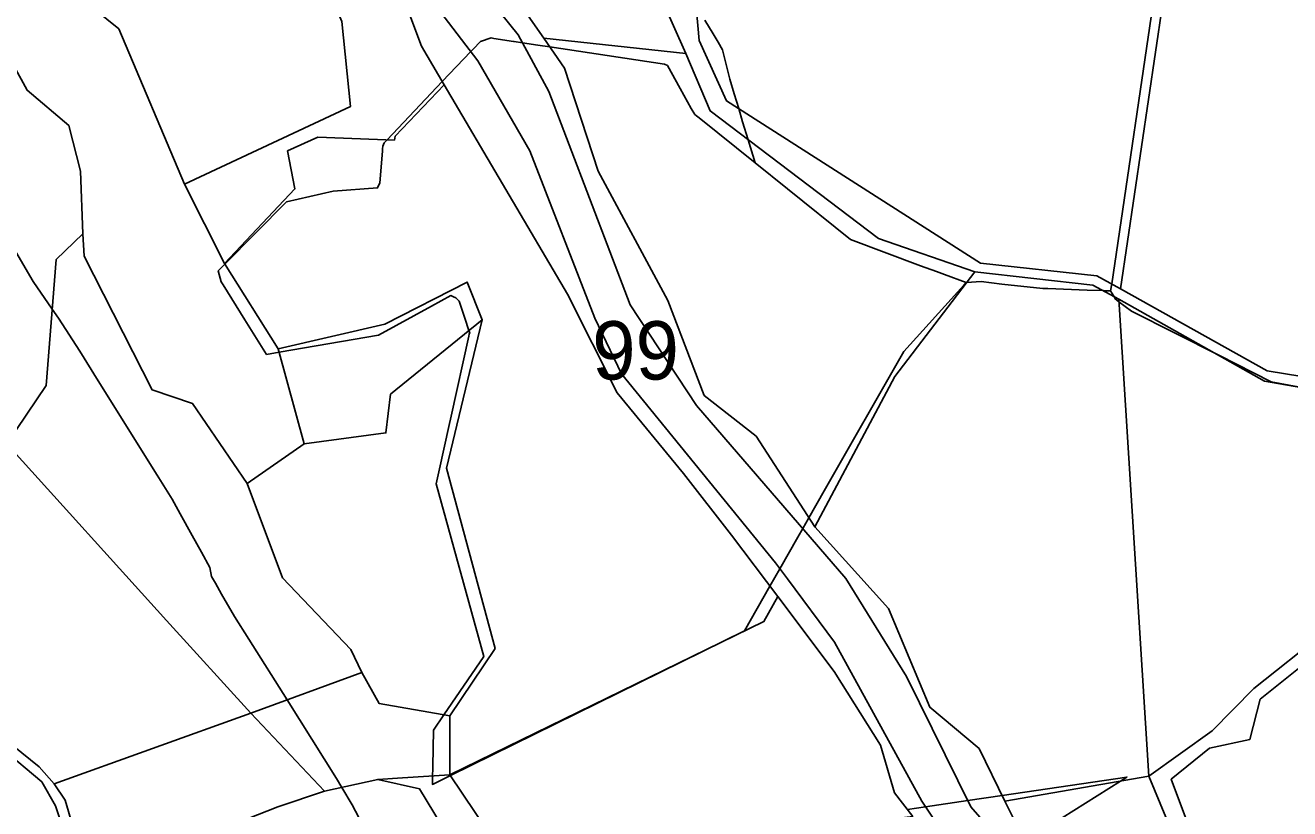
# Model space of a CAD drawing. Extents: x -477304 to -465429, y -1159113 to -1149210.
# Drawn here: x -468732.9 to -468407.6, y -1157037.7 to -1156836.1 of the extents above; entities that cross this region are included whole.
import ezdxf

# ---------------------------------------------------------------- set-up
doc = ezdxf.new("R2010")
doc.units = 0
for name, color, linetype in [('BPEJ_s', 7, 'Continuous'), ('ostatni_s', 7, 'Continuous'), ('PUPFL_s', 7, 'Continuous'), ('trav_porost_s', 7, 'Continuous'), ('voda_s', 7, 'Continuous')]:
    doc.layers.add(name, color=color, linetype=linetype)

msp = doc.modelspace()

# ---------------------------------------------------------------- linework, layer by layer
at = {"layer": 'BPEJ_s'}
for points in [[(-468492.08, -1156708.35), (-468473.28, -1156745.58), (-468471.37, -1156749.38), (-468470.99, -1156750.03), (-468469.71, -1156752.24), (-468447.06, -1156791.38), (-468446.88, -1156792.59), (-468444.08, -1156810.88), (-468443.39, -1156815.38), (-468443.09, -1156819.19), (-468442.89, -1156821.67), (-468442.39, -1156828.05), (-468452.64, -1156897.39), (-468453.42, -1156902.68), (-468453.68, -1156904.47)], [(-468442.39, -1156828.05), (-468452.64, -1156897.39), (-468453.42, -1156902.68), (-468453.68, -1156904.47), (-468455.34, -1156904.41), (-468455.61, -1156904.4), (-468459.74, -1156904.25), (-468469.88, -1156903.87), (-468470.9, -1156903.84), (-468471.14, -1156903.83), (-468481.67, -1156902.7), (-468487.01, -1156902.06), (-468490.72, -1156902.32), (-468490.84, -1156902.33), (-468496.45, -1156900.25), (-468498.48, -1156899.5), (-468502.61, -1156897.97), (-468520.63, -1156891.27), (-468536.83, -1156878.21), (-468545.16, -1156871.49), (-468546.95, -1156865.55), (-468548.34, -1156860.93), (-468549.35, -1156857.54), (-468550.48, -1156853.79), (-468551.62, -1156850.01), (-468553.17, -1156843.79), (-468553.48, -1156842.46), (-468554.64, -1156840.42), (-468555.91, -1156838.34), (-468558.06, -1156834.81)], [(-468558.06, -1156834.81), (-468555.91, -1156838.34), (-468554.64, -1156840.42), (-468553.48, -1156842.46), (-468553.17, -1156843.79), (-468551.62, -1156850.01), (-468550.48, -1156853.79), (-468549.35, -1156857.54), (-468548.34, -1156860.93), (-468546.95, -1156865.55), (-468545.16, -1156871.49)], [(-468545.16, -1156871.49), (-468559.54, -1156859.96), (-468560.25, -1156859.39), (-468560.67, -1156859.05), (-468561.55, -1156857.49), (-468564.4, -1156852.38), (-468567.7, -1156846.48), (-468568.47, -1156846.1), (-468597.93, -1156841.68), (-468601.06, -1156841.21), (-468605, -1156840.61), (-468607.09, -1156840.3), (-468607.3, -1156840.27), (-468612.38, -1156839.51), (-468613, -1156839.38), (-468615.8, -1156840.25), (-468617.67, -1156842.22), (-468618.29, -1156842.87), (-468625.61, -1156850.59), (-468639.81, -1156865.57), (-468640.53, -1156866.33), (-468640.91, -1156867.26), (-468640.96, -1156867.88), (-468641, -1156868.47), (-468641.68, -1156876.66), (-468642.26, -1156877.96), (-468653.65, -1156878.8), (-468665.7, -1156881.55), (-468681.54, -1156897.6), (-468683.24, -1156899.33), (-468682.48, -1156902.1), (-468681.99, -1156902.91), (-468676.35, -1156911.92), (-468670.79, -1156920.82), (-468667.56, -1156920.26), (-468642.02, -1156915.81), (-468628.39, -1156908.37), (-468623.41, -1156905.65), (-468622.69, -1156905.96), (-468622.07, -1156906.23), (-468621.29, -1156907.13), (-468619.82, -1156911.44), (-468618.73, -1156914.64), (-468618.64, -1156914.9), (-468618.54, -1156915.17), (-468618.64, -1156915.63), (-468618.75, -1156916.11), (-468623.34, -1156936.71), (-468623.93, -1156939.35), (-468626.35, -1156950.23), (-468627.21, -1156954.08), (-468614.95, -1156998.49), (-468625.16, -1157013.55), (-468627.85, -1157017.52), (-468628.06, -1157026.83), (-468628.07, -1157027.35), (-468628.09, -1157029.25), (-468628.12, -1157031.46), (-468623.48, -1157029.17), (-468547.9, -1156991.95), (-468541.34, -1156980.44), (-468538.77, -1156975.94), (-468534.16, -1156967.86), (-468532.89, -1156965.63), (-468531.3, -1156962.84), (-468527.34, -1156955.9), (-468506.89, -1156920.03), (-468491.41, -1156902.96), (-468490.84, -1156902.33), (-468490.72, -1156902.32), (-468487.01, -1156902.06), (-468481.67, -1156902.7), (-468471.14, -1156903.83), (-468470.9, -1156903.84), (-468469.88, -1156903.87), (-468459.74, -1156904.25), (-468455.61, -1156904.4), (-468455.34, -1156904.41), (-468453.68, -1156904.47), (-468452.9, -1156905.85), (-468452.52, -1156906.52), (-468452.08, -1156906.85), (-468451.54, -1156907.27), (-468448.32, -1156909.69), (-468425.88, -1156921.03), (-468412.36, -1156927.86), (-468403.17, -1156929.57)], [(-468740.77, -1156885.14), (-468730.83, -1156902.06), (-468725.92, -1156909.18), (-468724.3, -1156911.52), (-468718.82, -1156919.99), (-468714.11, -1156927.64), (-468698.93, -1156951.85), (-468695.08, -1156958.01), (-468692.98, -1156961.81), (-468689.92, -1156967.38), (-468687.57, -1156971.66)], [(-468682.37, -1156982.49), (-468683.97, -1156979.68), (-468684.94, -1156977.98), (-468685.37, -1156975.65), (-468687.57, -1156971.66), (-468689.92, -1156967.38), (-468692.98, -1156961.81), (-468695.08, -1156958.01), (-468698.93, -1156951.85), (-468714.11, -1156927.64), (-468718.82, -1156919.99), (-468724.3, -1156911.52), (-468725.92, -1156909.18), (-468730.83, -1156902.06), (-468740.77, -1156885.14)], [(-468453.68, -1156904.47), (-468452.9, -1156905.85), (-468452.52, -1156906.52), (-468452.08, -1156906.85), (-468451.54, -1156907.27), (-468448.32, -1156909.69), (-468425.88, -1156921.03), (-468412.36, -1156927.86), (-468403.17, -1156929.57)], [(-468687.57, -1156971.66), (-468685.37, -1156975.65), (-468684.94, -1156977.98), (-468683.97, -1156979.68), (-468682.37, -1156982.49), (-468679.08, -1156988.25), (-468675.36, -1156994.08), (-468665.51, -1157009.7), (-468652.77, -1157029.9), (-468651.41, -1157032.2), (-468648.77, -1157036.67), (-468634.61, -1157063.62)], [(-468634.61, -1157063.62), (-468648.77, -1157036.67), (-468651.41, -1157032.2), (-468652.77, -1157029.9), (-468665.51, -1157009.7), (-468675.36, -1156994.08), (-468679.08, -1156988.25), (-468682.37, -1156982.49)], [(-468505.95, -1157037.89), (-468503.63, -1157037.55), (-468501.28, -1157037.21), (-468490.43, -1157035.61), (-468481.57, -1157034.3), (-468449.5, -1157029.57), (-468451.18, -1157030.62), (-468475.18, -1157045.71)], [(-468475.18, -1157045.71), (-468451.18, -1157030.62), (-468449.5, -1157029.57), (-468481.57, -1157034.3), (-468490.43, -1157035.61), (-468501.28, -1157037.21), (-468503.63, -1157037.55), (-468505.95, -1157037.89)]]:
    msp.add_lwpolyline(points, dxfattribs=at)
msp.add_lwpolyline([(-468545.16, -1156871.49), (-468536.83, -1156878.21), (-468520.63, -1156891.27), (-468502.61, -1156897.97), (-468498.48, -1156899.5), (-468496.45, -1156900.25), (-468490.84, -1156902.33), (-468491.41, -1156902.96), (-468506.89, -1156920.03), (-468527.34, -1156955.9), (-468531.3, -1156962.84), (-468532.89, -1156965.63), (-468534.16, -1156967.86), (-468538.77, -1156975.94), (-468541.34, -1156980.44), (-468547.9, -1156991.95), (-468623.48, -1157029.17), (-468628.12, -1157031.46), (-468628.09, -1157029.25), (-468628.07, -1157027.35), (-468628.06, -1157026.83), (-468627.85, -1157017.52), (-468625.16, -1157013.55), (-468614.95, -1156998.49), (-468627.21, -1156954.08), (-468626.35, -1156950.23), (-468623.93, -1156939.35), (-468623.34, -1156936.71), (-468618.75, -1156916.11), (-468618.64, -1156915.63), (-468618.54, -1156915.17), (-468618.64, -1156914.9), (-468618.73, -1156914.64), (-468619.82, -1156911.44), (-468621.29, -1156907.13), (-468622.07, -1156906.23), (-468622.69, -1156905.96), (-468623.41, -1156905.65), (-468628.39, -1156908.37), (-468642.02, -1156915.81), (-468667.56, -1156920.26), (-468670.79, -1156920.82), (-468676.35, -1156911.92), (-468681.99, -1156902.91), (-468682.48, -1156902.1), (-468683.24, -1156899.33), (-468681.54, -1156897.6), (-468665.7, -1156881.55), (-468653.65, -1156878.8), (-468642.26, -1156877.96), (-468641.68, -1156876.66), (-468641, -1156868.47), (-468640.96, -1156867.88), (-468640.91, -1156867.26), (-468640.53, -1156866.33), (-468639.81, -1156865.57), (-468625.61, -1156850.59), (-468618.29, -1156842.87), (-468617.67, -1156842.22), (-468615.8, -1156840.25), (-468613, -1156839.38), (-468612.38, -1156839.51), (-468607.3, -1156840.27), (-468607.09, -1156840.3), (-468605, -1156840.61), (-468601.06, -1156841.21), (-468597.93, -1156841.68), (-468568.47, -1156846.1), (-468567.7, -1156846.48), (-468564.4, -1156852.38), (-468561.55, -1156857.49), (-468560.67, -1156859.05), (-468560.25, -1156859.39), (-468559.54, -1156859.96)], close=True, dxfattribs=at)
at = {"layer": 'ostatni_s'}
for points in [[(-468591.08, -1156524.91), (-468602.72, -1156531.31), (-468620.34, -1156533.71), (-468813.51, -1156527.91), (-468847.72, -1156531.41), (-468854.13, -1156542.48), (-468844.29, -1156556.45), (-468778.35, -1156619.26), (-468727.59, -1156684.94), (-468697.62, -1156724.86), (-468606.12, -1156838.54), (-468598.23, -1156853.19), (-468577.28, -1156908.02), (-468560.24, -1156933.95), (-468521.81, -1156978.46), (-468506.21, -1157003.65), (-468489.62, -1157037.25), (-468424.39, -1157112.16)], [(-468489.92, -1157054.19), (-468502.25, -1157035.76), (-468524.68, -1156994.83), (-468536.8, -1156978.58), (-468539.93, -1156974.39), (-468579.47, -1156925.77), (-468586.38, -1156911.49), (-468603.06, -1156868.42), (-468616.49, -1156845.23), (-468641.91, -1156811.94), (-468651.31, -1156805.73), (-468659.59, -1156793.17), (-468661.55, -1156786.94), (-468760.72, -1156660.07)], [(-468760.72, -1156660.07), (-468661.55, -1156786.94), (-468659.59, -1156793.17), (-468651.31, -1156805.73), (-468641.91, -1156811.94), (-468616.49, -1156845.23), (-468603.06, -1156868.42), (-468586.38, -1156911.49), (-468579.47, -1156925.77), (-468539.93, -1156974.39), (-468536.8, -1156978.58), (-468524.68, -1156994.83), (-468502.25, -1157035.76), (-468489.92, -1157054.19)], [(-468424.39, -1157112.16), (-468489.62, -1157037.25), (-468506.21, -1157003.65), (-468521.81, -1156978.46), (-468560.24, -1156933.95), (-468577.28, -1156908.02), (-468598.23, -1156853.19), (-468606.12, -1156838.54), (-468697.62, -1156724.86), (-468727.59, -1156684.94)], [(-468709.89, -1156703.98), (-468689.36, -1156725.32), (-468669.4, -1156753.33), (-468631.63, -1156791.96), (-468624.97, -1156805.8), (-468608.73, -1156826.11), (-468599.5, -1156839.41), (-468594.16, -1156847.12), (-468585.52, -1156873.66), (-468567.57, -1156906.97), (-468558.25, -1156931.36), (-468544.9, -1156941.83), (-468529.79, -1156965.18), (-468510.83, -1156986.16), (-468500.2, -1157011.61), (-468487.54, -1157022.17), (-468480.86, -1157035.74), (-468478.41, -1157040.73)], [(-468722.58, -1157044.49), (-468725.06, -1157036.95), (-468728.62, -1157030.8), (-468738.81, -1157022.17), (-468760.29, -1157007.97), (-468752.47, -1156975.81), (-468751.49, -1156966.87), (-468748.42, -1156941.19), (-468749.48, -1156933.65), (-468752.62, -1156929.73), (-468788.1, -1156892.97), (-468791.28, -1156888.93), (-468834.39, -1156834.14), (-468834.61, -1156826.75), (-468840.15, -1156797), (-468857.08, -1156778.3), (-468872.8, -1156758.33), (-468882.45, -1156746.08), (-468883, -1156745.54), (-468890.17, -1156738.44), (-468894.41, -1156731.71), (-468901.65, -1156716.72), (-468904.76, -1156707.96)], [(-468504.58, -1157039.66), (-468509.25, -1157033.63), (-468512.85, -1157021.39), (-468524.78, -1157002.43), (-468539.32, -1156983.12), (-468551.21, -1156967.33), (-468563.53, -1156951.46), (-468580.59, -1156930.69), (-468593.43, -1156905.31), (-468625.11, -1156851.44), (-468630.92, -1156841.48), (-468639.06, -1156819.74), (-468654.47, -1156806.25), (-468664.64, -1156788.5), (-468674.58, -1156780.09), (-468699.21, -1156759.23), (-468710.59, -1156727.82), (-468728.78, -1156707.31)], [(-468740.12, -1157018.24), (-468729.32, -1157026.92), (-468725.43, -1157031.28), (-468722.63, -1157035.53), (-468717.33, -1157053.31)]]:
    msp.add_lwpolyline(points, dxfattribs=at)
at = {"layer": 'PUPFL_s'}
for points in [[(-468342.09, -1156936.7), (-468413.39, -1156925.05), (-468451.17, -1156903.94), (-468438.55, -1156818.62), (-468444.02, -1156788.69), (-468471.65, -1156738.05), (-468499.5, -1156683.56), (-468557.49, -1156505.87), (-468560.79, -1156495.34), (-468525.61, -1156464.43), (-468511.8, -1156456.56), (-468493.4, -1156462.75), (-468464.25, -1156466.45), (-468437.9, -1156477.87), (-468419.96, -1156478.04), (-468426.62, -1156486.89), (-468425.96, -1156493.9), (-468420.29, -1156505.13), (-468414.61, -1156528), (-468379.5, -1156564.49)], [(-468499.5, -1156683.56), (-468471.65, -1156738.05), (-468444.02, -1156788.69), (-468438.55, -1156818.62), (-468451.17, -1156903.94), (-468457.2, -1156900.57), (-468487.15, -1156897.32), (-468552.45, -1156855.56), (-468559.55, -1156840), (-468561.73, -1156814.92), (-468593.15, -1156788.27), (-468611.48, -1156769.08), (-468585.51, -1156774.53), (-468551.19, -1156776.6), (-468557.18, -1156731.06), (-468566.67, -1156708.53)], [(-468561.73, -1156814.92), (-468559.55, -1156840), (-468552.45, -1156855.56), (-468487.15, -1156897.32), (-468457.2, -1156900.57), (-468451.17, -1156903.94), (-468413.39, -1156925.05), (-468342.09, -1156936.7)], [(-468387.05, -1156932.37), (-468414.08, -1156927.67), (-468451.58, -1156906.56), (-468458.26, -1156902.98), (-468488.59, -1156899.54), (-468513.36, -1156891.01), (-468556.73, -1156858.13), (-468562.95, -1156843.37), (-468572.44, -1156821.9)]]:
    msp.add_lwpolyline(points, dxfattribs=at)
for points in [[(-468669.4, -1156753.33), (-468689.36, -1156725.32), (-468683.98, -1156729.09), (-468668.79, -1156750.07), (-468638.16, -1156778.72), (-468615, -1156784.11), (-468613.21, -1156782.21), (-468595.55, -1156798.17), (-468572.44, -1156821.9), (-468562.95, -1156843.37), (-468599.5, -1156839.41), (-468608.73, -1156826.11), (-468624.97, -1156805.8), (-468631.63, -1156791.96)], [(-468681.64, -1156897.44), (-468691.94, -1156876.97), (-468649.24, -1156857.03), (-468651.46, -1156835.14), (-468669.09, -1156793.8), (-468685.5, -1156779.67), (-468674.58, -1156780.09), (-468664.64, -1156788.5), (-468654.47, -1156806.25), (-468639.06, -1156819.74), (-468630.92, -1156841.48), (-468625.11, -1156851.44), (-468637.74, -1156864.68), (-468637.9, -1156865.65), (-468657.59, -1156864.87), (-468665.38, -1156868.44), (-468663.51, -1156878.23)], [(-468721.67, -1156861.9), (-468732.33, -1156852.84), (-468738.92, -1156840.91), (-468744.95, -1156814.74), (-468765.9, -1156805.92), (-468788.39, -1156784.84), (-468746.81, -1156782.75), (-468738.11, -1156789.3), (-468726.83, -1156791.34), (-468720.67, -1156827.35), (-468708.83, -1156837.04), (-468691.94, -1156876.97), (-468681.64, -1156897.44), (-468667.8, -1156919.37), (-468661.15, -1156943.84), (-468675.81, -1156954.05), (-468689.82, -1156933.43), (-468700.18, -1156929.96), (-468717.71, -1156895.56), (-468718.09, -1156889.82), (-468718.69, -1156873.67)], [(-468743.34, -1156877.16), (-468753.55, -1156854.67), (-468760.3, -1156841.07), (-468771.3, -1156822.9), (-468765.9, -1156805.92), (-468744.95, -1156814.74), (-468738.92, -1156840.91), (-468732.33, -1156852.84), (-468721.67, -1156861.9), (-468718.69, -1156873.67), (-468718.09, -1156889.82), (-468724.87, -1156896.37), (-468727.52, -1156928.82), (-468737.58, -1156943.77), (-468747.19, -1156957.33), (-468744.86, -1156939.7), (-468746.89, -1156929.18), (-468736.93, -1156906.71), (-468738.15, -1156895.83)], [(-468567.57, -1156906.97), (-468585.52, -1156873.66), (-468594.16, -1156847.12), (-468599.5, -1156839.41), (-468562.95, -1156843.37), (-468556.73, -1156858.13), (-468513.36, -1156891.01), (-468488.59, -1156899.54), (-468509.18, -1156926.47), (-468529.79, -1156965.18), (-468544.9, -1156941.83), (-468558.25, -1156931.36)], [(-468593.43, -1156905.31), (-468580.59, -1156930.69), (-468563.53, -1156951.46), (-468551.21, -1156967.33), (-468539.32, -1156983.12), (-468542.86, -1156989.49), (-468623.63, -1157028.95), (-468623.69, -1157013.81), (-468611.99, -1156996.5), (-468624.47, -1156950.05), (-468615.33, -1156911.88), (-468619.2, -1156902.19), (-468640.39, -1156913.03), (-468667.8, -1156919.37), (-468681.64, -1156897.44), (-468663.51, -1156878.23), (-468665.38, -1156868.44), (-468657.59, -1156864.87), (-468637.9, -1156865.65), (-468637.74, -1156864.68), (-468625.11, -1156851.44)], [(-468675.81, -1156954.05), (-468666.66, -1156978.29), (-468649.08, -1156996.71), (-468646.33, -1157002.61), (-468674.8, -1157013.13), (-468696.55, -1156989.3), (-468737.58, -1156943.77), (-468727.52, -1156928.82), (-468724.87, -1156896.37), (-468718.09, -1156889.82), (-468717.71, -1156895.56), (-468700.18, -1156929.96), (-468689.82, -1156933.43)], [(-468510.83, -1156986.16), (-468529.79, -1156965.18), (-468509.18, -1156926.47), (-468488.59, -1156899.54), (-468458.26, -1156902.98), (-468451.58, -1156906.56), (-468443.84, -1157029.36), (-468480.86, -1157035.74), (-468487.54, -1157022.17), (-468500.2, -1157011.61)], [(-468615.33, -1156911.88), (-468638.92, -1156931.07), (-468640.1, -1156941.02), (-468661.15, -1156943.84), (-468667.8, -1156919.37), (-468640.39, -1156913.03), (-468619.2, -1156902.19)], [(-468387.05, -1156932.37), (-468328.3, -1156957.59), (-468377.64, -1156980.36), (-468398.91, -1156992.53), (-468416.86, -1157006.77), (-468427.59, -1157017.67), (-468443.84, -1157029.36), (-468451.58, -1156906.56), (-468414.08, -1156927.67)], [(-468666.66, -1156978.29), (-468675.81, -1156954.05), (-468661.15, -1156943.84), (-468640.1, -1156941.02), (-468638.92, -1156931.07), (-468615.33, -1156911.88), (-468624.47, -1156950.05), (-468611.99, -1156996.5), (-468623.69, -1157013.81), (-468641.86, -1157010.61), (-468646.33, -1157002.61), (-468649.08, -1156996.71)], [(-468438.08, -1157030.12), (-468422.86, -1157070.92), (-468385.95, -1157073.34), (-468389.06, -1157046.66), (-468395.42, -1157046.19), (-468395.42, -1157039.15), (-468338.26, -1157014.31), (-468336.09, -1157017.58), (-468383.56, -1157044.74), (-468377.89, -1157074.53), (-468356.73, -1157072.63), (-468351.75, -1157081.19), (-468379.98, -1157077.33), (-468425.51, -1157073.6), (-468443.84, -1157029.36), (-468427.59, -1157017.67), (-468416.86, -1157006.77), (-468398.91, -1156992.53), (-468377.64, -1156980.36), (-468375.33, -1156982.05), (-468394.21, -1156992.7), (-468415.21, -1157009.52), (-468417.9, -1157019.93), (-468428.22, -1157022.08)], [(-468394.21, -1156992.7), (-468375.33, -1156982.05), (-468341.95, -1157006.52), (-468338.26, -1157014.31), (-468395.42, -1157039.15), (-468395.42, -1157046.19), (-468389.06, -1157046.66), (-468385.95, -1157073.34), (-468422.86, -1157070.92), (-468438.08, -1157030.12), (-468428.22, -1157022.08), (-468417.9, -1157019.93), (-468415.21, -1157009.52)], [(-468554.15, -1157046.25), (-468607.28, -1157053.31), (-468623.63, -1157028.95), (-468542.86, -1156989.49), (-468539.32, -1156983.12), (-468524.78, -1157002.43), (-468512.85, -1157021.39), (-468509.25, -1157033.63), (-468504.58, -1157039.66), (-468510.39, -1157040.43)], [(-468623.63, -1157028.95), (-468635.86, -1157029.77), (-468642.21, -1157030.17), (-468655.92, -1157033.19), (-468674.8, -1157013.13), (-468646.33, -1157002.61), (-468641.86, -1157010.61), (-468623.69, -1157013.81)], [(-468425.51, -1157073.6), (-468379.98, -1157077.33), (-468351.75, -1157081.19), (-468338.87, -1157102.15), (-468337.1, -1157105.03), (-468311.87, -1157097.98), (-468303.52, -1157111.6), (-468300.76, -1157125.5), (-468422.75, -1157102.91), (-468424.15, -1157107.12), (-468431.28, -1157096.66), (-468462.06, -1157065.92), (-468478.41, -1157040.73), (-468480.86, -1157035.74), (-468443.84, -1157029.36)]]:
    msp.add_lwpolyline(points, close=True, dxfattribs=at)
at = {"layer": 'trav_porost_s'}
for points in [[(-468691.94, -1156876.97), (-468708.83, -1156837.04), (-468720.67, -1156827.35), (-468726.83, -1156791.34), (-468738.11, -1156789.3), (-468746.81, -1156782.75), (-468728.21, -1156779.83), (-468728.65, -1156784.18), (-468702.23, -1156778.62), (-468685.5, -1156779.67), (-468669.09, -1156793.8), (-468651.46, -1156835.14), (-468649.24, -1156857.03)], [(-468740.12, -1157018.24), (-468757.52, -1157006.37), (-468749.3, -1156976.72), (-468747.19, -1156957.33), (-468737.58, -1156943.77), (-468696.55, -1156989.3), (-468674.8, -1157013.13), (-468725.43, -1157031.28), (-468729.32, -1157026.92)], [(-468757.81, -1157063.89), (-468766.64, -1157079.28), (-468772.15, -1157081.6), (-468783.18, -1157083.8), (-468785.95, -1157083.52), (-468773.3, -1157038.94), (-468760.29, -1157007.97), (-468738.81, -1157022.17), (-468728.62, -1157030.8), (-468725.06, -1157036.95), (-468722.58, -1157044.49), (-468719.69, -1157054.37), (-468736.91, -1157054.15)], [(-468667.89, -1157037.19), (-468716.65, -1157056.39), (-468717.33, -1157053.31), (-468722.63, -1157035.53), (-468725.43, -1157031.28), (-468674.8, -1157013.13), (-468655.92, -1157033.19)], [(-468655.33, -1157159.64), (-468658.7, -1157157.71), (-468671.71, -1157164.48), (-468685.95, -1157134.28), (-468716.65, -1157056.39), (-468667.89, -1157037.19), (-468655.92, -1157033.19), (-468642.21, -1157030.17), (-468631.42, -1157032.61), (-468616.7, -1157056.91), (-468595.03, -1157097.7), (-468597.92, -1157111.91), (-468609.29, -1157129.3)]]:
    msp.add_lwpolyline(points, close=True, dxfattribs=at)
at = {"layer": 'voda_s'}
msp.add_lwpolyline([(-468609.29, -1157129.3), (-468597.92, -1157111.91), (-468595.03, -1157097.7), (-468616.7, -1157056.91), (-468631.42, -1157032.61), (-468642.21, -1157030.17), (-468635.86, -1157029.77), (-468623.63, -1157028.95), (-468607.28, -1157053.31), (-468599.69, -1157072.66), (-468597.23, -1157083.59), (-468582.45, -1157084.32), (-468578.64, -1157095.4), (-468583.03, -1157111.3), (-468588.83, -1157115.82)], close=True, dxfattribs=at)

# ---------------------------------------------------------------- texts
at = {"layer": 'BPEJ_s'}
msp.add_text('99', height=15, dxfattribs=at).set_placement((-468587.04, -1156927.27))

doc.saveas('drawing.dxf')
